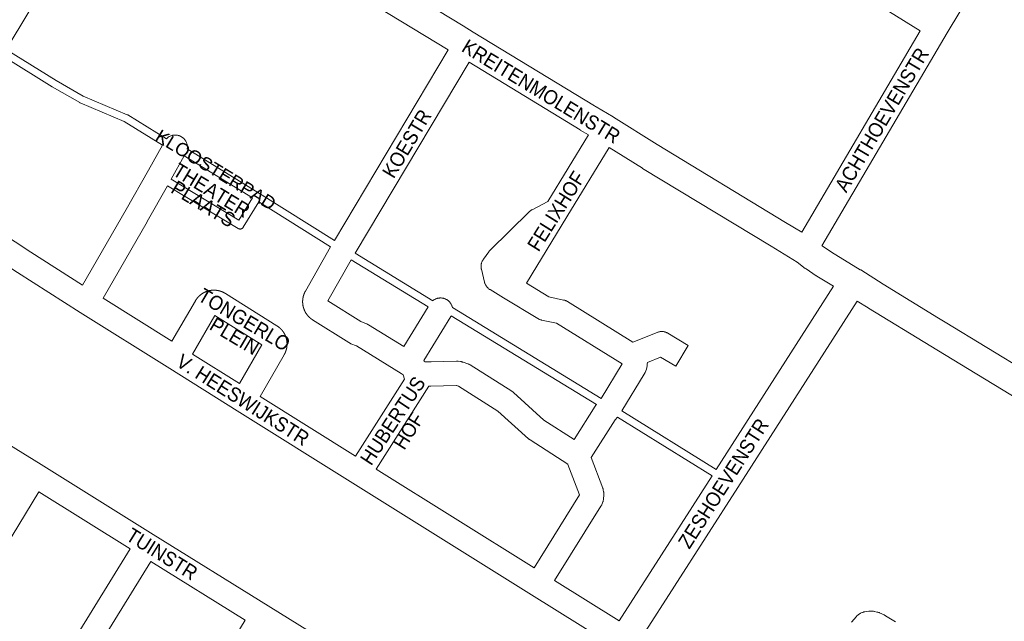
# Paper-space layout 'Layout1' of a CAD drawing. Header units: metres. Extents: x 123097 to 144122, y 392739 to 407589.
# Tile 486 of 510: x 137900 to 138429, y 402173 to 402496. Entities that reach past the tile are written whole.
import ezdxf
from ezdxf.enums import TextEntityAlignment as Align

# ---------------------------------------------------------------- set-up
doc = ezdxf.new("R2010")
doc.units = ezdxf.units.M
doc.header["$MEASUREMENT"] = 0
for name, color, linetype, lineweight in [('gs-anno-wegen algemeen tekst', 7, 'Continuous', 0), ('gs-knt-aanvullende hoofdweg', 7, 'Continuous', 0), ('gs-knt-paden', 7, 'Continuous', 0), ('gs-knt-wegen algemeen', 7, 'Continuous', 0)]:
    doc.layers.add(name, color=color, linetype=linetype, lineweight=lineweight)
doc.styles.add('Style-Arial', font='arial.ttf')

psp = doc.layouts.get("Layout1")

# ---------------------------------------------------------------- linework, layer by layer
at = {"layer": 'gs-knt-aanvullende hoofdweg', "color": 7, "linetype": 'Continuous', "flags": 128}
for points in [[(137956.183, 402584.513), (137893.231, 402479.669)], [(138130.459, 402479.602), (137990.701, 402564.398), (137956.183, 402584.513)], [(138022.946, 402562.476), (138138.449, 402492.383), (138138.501, 402492.351), (138143.772, 402489.094), (138143.783, 402489.087), (138143.804, 402489.074), (138208.819, 402449.466), (138209.506, 402449.095), (138209.768, 402448.947), (138218.968, 402443.496), (138218.989, 402443.483), (138219.058, 402443.441), (138219.148, 402443.386), (138219.168, 402443.374), (138242.568, 402428.712), (138242.574, 402428.708), (138311.466, 402386.926), (138320.16, 402381.653)], [(138205.643, 402433.907), (138201.273, 402436.476), (138201.173, 402436.536), (138141.584, 402472.838)], [(138337.195, 402352.66), (138328.159, 402358.099), (138327.996, 402358.2), (138327.835, 402358.306), (138322.41, 402361.962), (138322.215, 402362.098), (138322.024, 402362.241), (138317.667, 402365.598), (138303.677, 402374.084), (138234.739, 402415.894), (138234.659, 402415.943), (138234.646, 402415.951), (138220.567, 402424.732), (138220.534, 402424.752), (138216.761, 402427.133)], [(138330.954, 402374.321), (138331.003, 402374.283), (138336.07, 402370.868), (138351.56, 402361.545), (138351.74, 402361.433), (138351.75, 402361.427), (138363.772, 402353.693), (138393.524, 402335.596), (138397.171, 402333.372), (138508.958, 402265.359), (138520.966, 402258.32), (138533.039, 402251.985), (138533.213, 402251.89), (138533.385, 402251.791), (138582.662, 402222.509)], [(138274.135, 402254.3), (138337.195, 402352.66)], [(138349.95, 402344.725), (138285.75, 402244.589), (138234.914, 402165.294)], [(138507.738, 402248.663), (138501.309, 402252.432), (138501.204, 402252.495), (138405.028, 402310.989), (138389.367, 402320.539), (138355.885, 402340.91), (138355.725, 402341.01), (138349.95, 402344.725)], [(138222.122, 402173.172), (138271.965, 402250.916)]]:
    psp.add_lwpolyline(points, dxfattribs=at)
at = {"layer": 'gs-knt-paden', "color": 7, "linetype": 'Continuous', "flags": 128}
for points in [[(137977.079, 402428.454), (137956.444, 402441.066), (137932.873, 402451.089), (137932.802, 402451.121), (137932.732, 402451.156), (137932.663, 402451.194), (137917.919, 402459.616), (137917.856, 402459.653), (137891.157, 402476.225)], [(137893.231, 402479.669), (137919.945, 402463.088), (137934.555, 402454.743), (137958.153, 402444.708), (137958.242, 402444.667), (137958.329, 402444.622), (137958.414, 402444.573), (137979.238, 402431.846)], [(137990.35, 402426.408), (138029.089, 402402.464), (138029.099, 402402.457), (138069.323, 402377.244)], [(138025.282, 402400.091), (137988.761, 402422.665)], [(137981.711, 402410.127), (138018.042, 402388.132), (138025.282, 402400.091)], [(138028.694, 402397.967), (138020.439, 402384.331), (138020.388, 402384.25), (138020.333, 402384.172), (138020.274, 402384.097), (138020.211, 402384.024), (138020.146, 402383.955), (138020.077, 402383.889), (138020.004, 402383.826), (138019.929, 402383.767), (138019.852, 402383.711), (138019.771, 402383.659), (138019.689, 402383.611), (138019.604, 402383.567), (138019.517, 402383.527), (138019.428, 402383.491), (138019.338, 402383.459), (138019.246, 402383.432), (138019.153, 402383.409), (138019.059, 402383.391), (138018.965, 402383.377), (138018.869, 402383.368), (138018.774, 402383.363), (138018.678, 402383.362), (138018.583, 402383.367), (138018.487, 402383.375), (138018.393, 402383.389), (138018.299, 402383.407), (138018.206, 402383.429), (138018.114, 402383.456), (138018.023, 402383.487), (138017.934, 402383.522), (138017.847, 402383.561), (138017.762, 402383.605), (138017.679, 402383.652), (137979.74, 402406.621)], [(138067.292, 402373.773), (138028.694, 402397.967)], [(138080.388, 402370.381), (138122.058, 402344.811)], [(138119.678, 402341.555), (138078.365, 402366.906)], [(138132.649, 402341.215), (138212.458, 402292.469)], [(138209.981, 402289.272), (138132.061, 402336.864)], [(138271.965, 402250.916), (138221.221, 402282.468)], [(138223.595, 402285.726), (138274.135, 402254.3)]]:
    psp.add_lwpolyline(points, dxfattribs=at)
at = {"layer": 'gs-knt-wegen algemeen', "color": 7, "linetype": 'Continuous', "flags": 128}
for points in [[(138383.758, 402489.805), (138325.308, 402526.116), (138202.446, 402602.418), (138197.383, 402602.529), (138197.09, 402602.542), (138196.797, 402602.568), (138196.506, 402602.607), (138196.217, 402602.66), (138195.931, 402602.726), (138195.647, 402602.804), (138195.368, 402602.895), (138195.093, 402602.999), (138194.823, 402603.115), (138194.559, 402603.243), (138194.3, 402603.382), (138194.049, 402603.534), (138184.259, 402609.719), (138152.99, 402629.069)], [(138432.6, 402546.053), (138398.188, 402488.658), (138330.954, 402374.321)], [(138320.16, 402381.653), (138383.758, 402489.805)], [(138069.323, 402377.244), (138130.459, 402479.602)], [(138141.584, 402472.838), (138080.388, 402370.381)], [(137979.238, 402431.846), (137979.379, 402431.989), (137979.61, 402432.202), (137979.852, 402432.404), (137980.102, 402432.594), (137980.362, 402432.771), (137980.63, 402432.936), (137980.906, 402433.088), (137981.189, 402433.226), (137981.478, 402433.35), (137981.772, 402433.46), (137982.072, 402433.556), (137982.376, 402433.637), (137982.683, 402433.704), (137982.994, 402433.755), (137983.306, 402433.791), (137983.62, 402433.813), (137983.935, 402433.819), (137984.249, 402433.81), (137984.563, 402433.786), (137984.875, 402433.746), (137985.185, 402433.692), (137985.492, 402433.622), (137985.795, 402433.538), (137986.094, 402433.44), (137986.387, 402433.327), (137986.675, 402433.2), (137986.957, 402433.059), (137987.231, 402432.905), (137987.497, 402432.738), (137987.755, 402432.558), (137988.004, 402432.365), (137988.244, 402432.161), (137988.473, 402431.946), (137988.692, 402431.72), (137988.899, 402431.483), (137989.095, 402431.237), (137989.279, 402430.982), (137989.45, 402430.718), (137989.608, 402430.446), (137989.753, 402430.167), (137989.884, 402429.881), (137990.002, 402429.589), (137990.105, 402429.291), (137990.193, 402428.989), (137990.267, 402428.684), (137990.326, 402428.375), (137990.37, 402428.063), (137990.399, 402427.75), (137990.413, 402427.436), (137990.411, 402427.121), (137990.395, 402426.807), (137990.363, 402426.494), (137990.35, 402426.408)], [(138212.458, 402292.469), (138223.669, 402310.972), (138188.496, 402332.785), (138180.498, 402334.518), (138180.198, 402334.59), (138179.902, 402334.676), (138179.611, 402334.777), (138179.324, 402334.891), (138179.044, 402335.018), (138178.769, 402335.159), (138178.502, 402335.313), (138160.059, 402346.49), (138152.84, 402350.834), (138152.584, 402350.996), (138152.337, 402351.169), (138152.098, 402351.354), (138151.867, 402351.55), (138151.646, 402351.756), (138151.435, 402351.972), (138151.234, 402352.198), (138151.044, 402352.432), (138150.865, 402352.676), (138150.697, 402352.927), (138150.541, 402353.186), (138150.398, 402353.452), (138150.267, 402353.724), (138150.148, 402354.002), (138150.043, 402354.286), (138149.951, 402354.574), (138149.872, 402354.865), (138148.18, 402361.784), (138148.113, 402362.092), (138148.06, 402362.403), (138148.023, 402362.716), (138148.001, 402363.031), (138147.994, 402363.347), (138148.003, 402363.662), (138148.026, 402363.977), (138148.065, 402364.29), (138148.119, 402364.601), (138148.188, 402364.909), (138148.272, 402365.213), (138148.371, 402365.513), (138148.484, 402365.808), (138148.611, 402366.097), (138148.752, 402366.379), (138148.907, 402366.654), (138149.074, 402366.921), (138149.255, 402367.18), (138152.203, 402371.199), (138152.362, 402371.407), (138152.529, 402371.608), (138152.704, 402371.802), (138152.886, 402371.989), (138173.845, 402392.612), (138174.046, 402392.802), (138174.255, 402392.983), (138174.472, 402393.155), (138174.695, 402393.317), (138174.926, 402393.47), (138175.162, 402393.613), (138175.404, 402393.746), (138183.878, 402398.158), (138205.643, 402433.907)], [(137934.16, 402353.29), (137957.578, 402393.772), (137969.479, 402414.938), (137977.079, 402428.454)], [(138216.761, 402427.133), (138194.054, 402389.837), (138172.378, 402354.249), (138184.319, 402347.012), (138192.35, 402345.272), (138192.659, 402345.198), (138192.964, 402345.108), (138193.264, 402345.003), (138193.559, 402344.884), (138193.847, 402344.751), (138194.129, 402344.603), (138194.403, 402344.442)], [(137988.761, 402422.665), (137981.711, 402410.127)], [(137849.704, 402407.91), (137854.42, 402405.115), (137854.673, 402404.957), (137906.363, 402371.011), (137934.16, 402353.29)], [(137979.74, 402406.621), (137968.907, 402387.356), (137968.87, 402387.291), (137968.868, 402387.287), (137968.866, 402387.284), (137945.172, 402346.324)], [(138215.045, 402162.241), (138175.062, 402187.057), (138079.192, 402246.968), (138079.187, 402246.971), (138017.169, 402285.802), (138017.167, 402285.804), (137980.952, 402308.504), (137932.932, 402338.633), (137932.893, 402338.658), (137899.326, 402360.056), (137899.252, 402360.104), (137847.652, 402393.991), (137842.896, 402396.81)], [(138080.62, 402261.436), (138106.939, 402302.774), (138106.18, 402305.172), (138105.208, 402305.776), (138081.245, 402320.655), (138078.195, 402321.838), (138077.908, 402321.957), (138077.627, 402322.09), (138077.352, 402322.237), (138077.085, 402322.396), (138057.629, 402334.629), (138057.571, 402334.666), (138057.513, 402334.703), (138057.456, 402334.741), (138057.398, 402334.779), (138057.341, 402334.817), (138057.285, 402334.856), (138057.228, 402334.895), (138057.173, 402334.933), (138057.117, 402334.973), (138057.061, 402335.013), (138057.005, 402335.053), (138056.95, 402335.094), (138056.895, 402335.135), (138056.84, 402335.176), (138056.785, 402335.218), (138056.732, 402335.259), (138056.678, 402335.301), (138056.624, 402335.344), (138056.571, 402335.386), (138056.517, 402335.43), (138056.464, 402335.473), (138056.411, 402335.517), (138056.359, 402335.561), (138056.307, 402335.605), (138056.255, 402335.649), (138056.204, 402335.694), (138056.152, 402335.74), (138056.101, 402335.786), (138056.05, 402335.832), (138055.999, 402335.878), (138055.948, 402335.924), (138055.899, 402335.97), (138055.85, 402336.018), (138055.8, 402336.065), (138055.751, 402336.113), (138055.702, 402336.161), (138055.653, 402336.209), (138055.604, 402336.258), (138055.556, 402336.307), (138055.509, 402336.355), (138055.462, 402336.405), (138055.414, 402336.454), (138055.367, 402336.505), (138055.321, 402336.555), (138055.274, 402336.606), (138055.228, 402336.656), (138055.183, 402336.708), (138055.138, 402336.758), (138055.093, 402336.81), (138055.048, 402336.862), (138055.003, 402336.914), (138054.959, 402336.966), (138054.915, 402337.019), (138054.872, 402337.072), (138054.828, 402337.126), (138054.786, 402337.178), (138054.744, 402337.232), (138054.701, 402337.286), (138054.659, 402337.34), (138054.617, 402337.395), (138054.576, 402337.45), (138054.535, 402337.505), (138054.494, 402337.56), (138054.455, 402337.614), (138054.415, 402337.67), (138054.375, 402337.726), (138054.336, 402337.782), (138054.296, 402337.839), (138054.258, 402337.895), (138054.219, 402337.952), (138054.181, 402338.01), (138054.144, 402338.066), (138054.107, 402338.123), (138054.07, 402338.181), (138054.033, 402338.239), (138053.997, 402338.298), (138053.961, 402338.356), (138053.925, 402338.415), (138053.89, 402338.474), (138053.856, 402338.532), (138053.821, 402338.591), (138053.787, 402338.65), (138053.753, 402338.71), (138053.72, 402338.77), (138053.687, 402338.83), (138053.654, 402338.891), (138053.621, 402338.951), (138053.59, 402339.01), (138053.558, 402339.071), (138053.527, 402339.132), (138053.496, 402339.194), (138053.465, 402339.255), (138053.435, 402339.317), (138053.405, 402339.379), (138053.375, 402339.441), (138053.347, 402339.501), (138053.318, 402339.564), (138053.29, 402339.626), (138053.261, 402339.689), (138053.234, 402339.752), (138053.207, 402339.815), (138053.18, 402339.878), (138053.153, 402339.941), (138053.127, 402340.004), (138053.102, 402340.067), (138053.076, 402340.131), (138053.051, 402340.195), (138053.026, 402340.259), (138053.002, 402340.323), (138052.978, 402340.388), (138052.955, 402340.452), (138052.932, 402340.515), (138052.909, 402340.58), (138052.887, 402340.645), (138052.865, 402340.71), (138052.843, 402340.775), (138052.822, 402340.841), (138052.801, 402340.906), (138052.781, 402340.972), (138052.761, 402341.036), (138052.742, 402341.102), (138052.722, 402341.168), (138052.704, 402341.234), (138052.685, 402341.3), (138052.667, 402341.366), (138052.649, 402341.433), (138052.632, 402341.499), (138052.615, 402341.564), (138052.599, 402341.631), (138052.583, 402341.698), (138052.567, 402341.764), (138052.552, 402341.831), (138052.537, 402341.898), (138052.522, 402341.966), (138052.508, 402342.033), (138052.495, 402342.099), (138052.482, 402342.166), (138052.469, 402342.233), (138052.456, 402342.301), (138052.444, 402342.369), (138052.432, 402342.436), (138052.421, 402342.504), (138052.41, 402342.572), (138052.4, 402342.638), (138052.39, 402342.706), (138052.38, 402342.774), (138052.371, 402342.842), (138052.362, 402342.91), (138052.353, 402342.978), (138052.345, 402343.047), (138052.338, 402343.115), (138052.331, 402343.182), (138052.324, 402343.25), (138052.317, 402343.318), (138052.311, 402343.387), (138052.306, 402343.455), (138052.3, 402343.524), (138052.296, 402343.592), (138052.291, 402343.661), (138052.287, 402343.728), (138052.284, 402343.796), (138052.28, 402343.865), (138052.278, 402343.934), (138052.275, 402344.002), (138052.273, 402344.071), (138052.272, 402344.14), (138052.271, 402344.208), (138052.27, 402344.275), (138052.27, 402344.344), (138052.27, 402344.413), (138052.27, 402344.482), (138052.271, 402344.55), (138052.272, 402344.619), (138052.274, 402344.687), (138052.276, 402344.756), (138052.279, 402344.823), (138052.281, 402344.892), (138052.285, 402344.961), (138052.288, 402345.029), (138052.293, 402345.098), (138052.297, 402345.166), (138052.302, 402345.235), (138052.308, 402345.303), (138052.313, 402345.37), (138052.319, 402345.438), (138052.326, 402345.507), (138052.333, 402345.575), (138052.34, 402345.643), (138052.348, 402345.712), (138052.356, 402345.78), (138052.365, 402345.848), (138052.374, 402345.915), (138052.383, 402345.983), (138052.393, 402346.051), (138052.403, 402346.119), (138052.414, 402346.186), (138052.425, 402346.254), (138052.436, 402346.322), (138052.448, 402346.389), (138052.46, 402346.456), (138052.473, 402346.523), (138052.486, 402346.591), (138052.499, 402346.658), (138052.513, 402346.725), (138052.527, 402346.792), (138052.542, 402346.859), (138052.557, 402346.926), (138052.572, 402346.992), (138052.588, 402347.059), (138052.604, 402347.125), (138052.621, 402347.192), (138052.638, 402347.259), (138052.655, 402347.325), (138052.673, 402347.391), (138052.691, 402347.458), (138052.71, 402347.522), (138052.729, 402347.588), (138052.748, 402347.654), (138052.768, 402347.72), (138052.788, 402347.786), (138052.808, 402347.851), (138052.829, 402347.916), (138052.851, 402347.982), (138052.872, 402348.045), (138052.894, 402348.111), (138052.917, 402348.175), (138052.939, 402348.24), (138052.963, 402348.305), (138052.986, 402348.369), (138053.01, 402348.434), (138053.035, 402348.498), (138053.059, 402348.56), (138053.084, 402348.624), (138053.11, 402348.688), (138053.136, 402348.752), (138053.162, 402348.815), (138053.189, 402348.878), (138053.216, 402348.942), (138053.243, 402349.005), (138053.271, 402349.066), (138053.299, 402349.129), (138053.327, 402349.191), (138053.356, 402349.253), (138053.385, 402349.315), (138053.415, 402349.377), (138053.445, 402349.439), (138053.476, 402349.501), (138053.506, 402349.561), (138053.537, 402349.622), (138053.568, 402349.683), (138053.6, 402349.744), (138053.632, 402349.805), (138053.665, 402349.865), (138053.698, 402349.925), (138053.731, 402349.985), (138053.764, 402350.044), (138067.292, 402373.773)], [(138078.365, 402366.906), (138065.802, 402344.87), (138083.487, 402333.75), (138086.519, 402332.574), (138086.797, 402332.459), (138087.071, 402332.33), (138087.338, 402332.189), (138087.598, 402332.036), (138106.533, 402320.278)], [(137982.156, 402323.119), (137994.703, 402344.809), (137994.74, 402344.871), (137994.777, 402344.934), (137994.814, 402344.996), (137994.851, 402345.058), (137994.889, 402345.119), (137994.928, 402345.181), (137994.967, 402345.242), (137995.005, 402345.302), (137995.044, 402345.362), (137995.084, 402345.423), (137995.125, 402345.483), (137995.165, 402345.543), (137995.206, 402345.602), (137995.248, 402345.662), (137995.29, 402345.721), (137995.331, 402345.779), (137995.374, 402345.837), (137995.416, 402345.896), (137995.46, 402345.954), (137995.503, 402346.012), (137995.547, 402346.069), (137995.592, 402346.126), (137995.636, 402346.183), (137995.681, 402346.239), (137995.726, 402346.295), (137995.772, 402346.352), (137995.818, 402346.407), (137995.864, 402346.463), (137995.911, 402346.518), (137995.959, 402346.573), (137996.006, 402346.628), (137996.053, 402346.681), (137996.101, 402346.735), (137996.15, 402346.789), (137996.199, 402346.842), (137996.248, 402346.896), (137996.297, 402346.948), (137996.347, 402347.001), (137996.397, 402347.053), (137996.447, 402347.104), (137996.498, 402347.155), (137996.549, 402347.207), (137996.6, 402347.258), (137996.652, 402347.308), (137996.704, 402347.359), (137996.757, 402347.408), (137996.81, 402347.458), (137996.862, 402347.506), (137996.915, 402347.555), (137996.969, 402347.604), (137997.023, 402347.652), (137997.077, 402347.7), (137997.132, 402347.748), (137997.186, 402347.795), (137997.242, 402347.842), (137997.296, 402347.888), (137997.352, 402347.934), (137997.408, 402347.98), (137997.464, 402348.025), (137997.521, 402348.07), (137997.578, 402348.115), (137997.635, 402348.16), (137997.693, 402348.204), (137997.749, 402348.246), (137997.807, 402348.29), (137997.865, 402348.333), (137997.924, 402348.375), (137997.983, 402348.418), (137998.042, 402348.46), (137998.101, 402348.501), (137998.161, 402348.542), (137998.219, 402348.582), (137998.28, 402348.623), (137998.34, 402348.663), (137998.401, 402348.702), (137998.462, 402348.741), (137998.523, 402348.78), (137998.584, 402348.819), (137998.646, 402348.857), (137998.706, 402348.894), (137998.768, 402348.931), (137998.831, 402348.968), (137998.893, 402349.005), (137998.956, 402349.041), (137999.019, 402349.077), (137999.082, 402349.112), (137999.146, 402349.147), (137999.208, 402349.181), (137999.272, 402349.215), (137999.336, 402349.249), (137999.4, 402349.282), (137999.465, 402349.315), (137999.53, 402349.347), (137999.594, 402349.379), (137999.66, 402349.411), (137999.724, 402349.442), (137999.789, 402349.473), (137999.855, 402349.503), (137999.921, 402349.533), (137999.987, 402349.563), (138000.053, 402349.592), (138000.119, 402349.621), (138000.186, 402349.65), (138000.251, 402349.677), (138000.319, 402349.704), (138000.386, 402349.732), (138000.453, 402349.758), (138000.521, 402349.785), (138000.588, 402349.811), (138000.656, 402349.836), (138000.724, 402349.861), (138000.791, 402349.885), (138000.859, 402349.909), (138000.927, 402349.933), (138000.996, 402349.956), (138001.065, 402349.979), (138001.134, 402350.002), (138001.203, 402350.024), (138001.272, 402350.045), (138001.34, 402350.066), (138001.409, 402350.087), (138001.479, 402350.107), (138001.548, 402350.127), (138001.618, 402350.146), (138001.688, 402350.165), (138001.758, 402350.184), (138001.828, 402350.202), (138001.897, 402350.219), (138001.967, 402350.236), (138002.038, 402350.253), (138002.108, 402350.27), (138002.179, 402350.285), (138002.25, 402350.301), (138002.321, 402350.316), (138002.388, 402350.329), (138002.391, 402350.33), (138002.396, 402350.331), (138002.461, 402350.344), (138002.532, 402350.358), (138002.604, 402350.371), (138002.675, 402350.384), (138002.746, 402350.396), (138002.818, 402350.408), (138002.889, 402350.419), (138002.961, 402350.43), (138003.031, 402350.441), (138003.103, 402350.451), (138003.175, 402350.46), (138003.246, 402350.469), (138003.318, 402350.478), (138003.39, 402350.486), (138003.462, 402350.494), (138003.534, 402350.502), (138003.605, 402350.508), (138003.677, 402350.515), (138003.749, 402350.521), (138003.821, 402350.526), (138003.894, 402350.531), (138003.966, 402350.536), (138004.038, 402350.54), (138004.111, 402350.544), (138004.182, 402350.547), (138004.254, 402350.55), (138004.326, 402350.552), (138004.399, 402350.554), (138004.471, 402350.556), (138004.544, 402350.557), (138004.616, 402350.557), (138004.689, 402350.557), (138004.759, 402350.557), (138004.832, 402350.556), (138004.904, 402350.555), (138004.977, 402350.553), (138005.049, 402350.551), (138005.121, 402350.548), (138005.194, 402350.545), (138005.266, 402350.542), (138005.337, 402350.538), (138005.409, 402350.533), (138005.482, 402350.528), (138005.554, 402350.523), (138005.626, 402350.517), (138005.698, 402350.511), (138005.77, 402350.504), (138005.842, 402350.497), (138005.913, 402350.49), (138005.985, 402350.482), (138006.057, 402350.473), (138006.129, 402350.464), (138006.201, 402350.455), (138006.272, 402350.445), (138006.344, 402350.434), (138006.416, 402350.424), (138006.486, 402350.413), (138006.557, 402350.401), (138006.629, 402350.389), (138006.7, 402350.376), (138006.771, 402350.363), (138006.842, 402350.35), (138006.914, 402350.336), (138006.985, 402350.321), (138007.054, 402350.307), (138007.125, 402350.292), (138007.195, 402350.276), (138007.266, 402350.26), (138007.337, 402350.243), (138007.407, 402350.226), (138007.477, 402350.209), (138007.547, 402350.191), (138007.616, 402350.173), (138007.686, 402350.154), (138007.756, 402350.135), (138007.826, 402350.115), (138007.895, 402350.095), (138007.965, 402350.074), (138008.034, 402350.053), (138008.103, 402350.032), (138008.171, 402350.011), (138008.24, 402349.988), (138008.309, 402349.966), (138008.377, 402349.943), (138008.446, 402349.919), (138008.514, 402349.895), (138008.582, 402349.871), (138008.65, 402349.846), (138008.717, 402349.821), (138008.784, 402349.795), (138008.852, 402349.769), (138008.919, 402349.742), (138008.987, 402349.715), (138009.054, 402349.688), (138009.121, 402349.66), (138009.187, 402349.632), (138009.252, 402349.604), (138009.319, 402349.575), (138009.385, 402349.545), (138009.451, 402349.515), (138009.517, 402349.485), (138009.582, 402349.454), (138009.648, 402349.423), (138009.713, 402349.392), (138009.777, 402349.36), (138009.841, 402349.328), (138009.906, 402349.295), (138009.97, 402349.262), (138010.035, 402349.228), (138010.099, 402349.194), (138010.162, 402349.16), (138010.226, 402349.125), (138010.288, 402349.091), (138010.351, 402349.055), (138010.414, 402349.019), (138010.476, 402348.983), (138010.539, 402348.946), (138010.601, 402348.909), (138010.663, 402348.871), (138010.725, 402348.833), (138010.781, 402348.798), (138010.785, 402348.796), (138010.788, 402348.793)], [(137945.172, 402346.324), (137982.156, 402323.119)], [(138010.788, 402348.793), (138038.51, 402331.402), (138038.568, 402331.365), (138038.626, 402331.327), (138038.684, 402331.29), (138038.742, 402331.252), (138038.8, 402331.213), (138038.857, 402331.175), (138038.914, 402331.136), (138038.97, 402331.097), (138039.027, 402331.057), (138039.083, 402331.017), (138039.139, 402330.977), (138039.195, 402330.936), (138039.251, 402330.895), (138039.306, 402330.854), (138039.362, 402330.812), (138039.415, 402330.771), (138039.47, 402330.729), (138039.525, 402330.686), (138039.579, 402330.643), (138039.633, 402330.599), (138039.686, 402330.556), (138039.74, 402330.512), (138039.793, 402330.467), (138039.845, 402330.424), (138039.897, 402330.379), (138039.95, 402330.334), (138040.002, 402330.288), (138040.053, 402330.242), (138040.105, 402330.196), (138040.156, 402330.149), (138040.207, 402330.103), (138040.257, 402330.056), (138040.307, 402330.009), (138040.357, 402329.961), (138040.407, 402329.913), (138040.457, 402329.865), (138040.506, 402329.816), (138040.555, 402329.767), (138040.603, 402329.718), (138040.651, 402329.67), (138040.699, 402329.62), (138040.746, 402329.57), (138040.794, 402329.519), (138040.841, 402329.469), (138040.888, 402329.418), (138040.934, 402329.367), (138040.981, 402329.315), (138041.026, 402329.265), (138041.071, 402329.212), (138041.116, 402329.16), (138041.162, 402329.108), (138041.206, 402329.055), (138041.25, 402329.002), (138041.295, 402328.948), (138041.338, 402328.895), (138041.381, 402328.842), (138041.424, 402328.788), (138041.466, 402328.733), (138041.509, 402328.679), (138041.551, 402328.624), (138041.593, 402328.569), (138041.634, 402328.513), (138041.675, 402328.457), (138041.715, 402328.403), (138041.756, 402328.346), (138041.796, 402328.29), (138041.835, 402328.233), (138041.875, 402328.176), (138041.914, 402328.119), (138041.953, 402328.062), (138041.991, 402328.004), (138042.028, 402327.948), (138042.066, 402327.89), (138042.103, 402327.832), (138042.14, 402327.773), (138042.177, 402327.714), (138042.213, 402327.655), (138042.249, 402327.596), (138042.284, 402327.537), (138042.319, 402327.479), (138042.354, 402327.419), (138042.388, 402327.359), (138042.422, 402327.299), (138042.456, 402327.238), (138042.49, 402327.178), (138042.523, 402327.117), (138042.555, 402327.056), (138042.587, 402326.996), (138042.619, 402326.935), (138042.65, 402326.873), (138042.682, 402326.811), (138042.712, 402326.749), (138042.743, 402326.687), (138042.773, 402326.625), (138042.803, 402326.562), (138042.831, 402326.501), (138042.86, 402326.438), (138042.889, 402326.375), (138042.917, 402326.312), (138042.945, 402326.249), (138042.972, 402326.185), (138043, 402326.121), (138043.026, 402326.058), (138043.052, 402325.995), (138043.078, 402325.931), (138043.103, 402325.867), (138043.129, 402325.802), (138043.153, 402325.737), (138043.178, 402325.673), (138043.202, 402325.608), (138043.225, 402325.543), (138043.248, 402325.479), (138043.271, 402325.414), (138043.293, 402325.348), (138043.315, 402325.283), (138043.337, 402325.217), (138043.358, 402325.151), (138043.379, 402325.085), (138043.399, 402325.019), (138043.419, 402324.954), (138043.439, 402324.888), (138043.458, 402324.821), (138043.477, 402324.755), (138043.495, 402324.688), (138043.513, 402324.621), (138043.531, 402324.554), (138043.548, 402324.487), (138043.565, 402324.422), (138043.581, 402324.354), (138043.597, 402324.287), (138043.613, 402324.22), (138043.628, 402324.152), (138043.643, 402324.085), (138043.657, 402324.017), (138043.671, 402323.949), (138043.685, 402323.883), (138043.698, 402323.815), (138043.711, 402323.747), (138043.723, 402323.679), (138043.735, 402323.611), (138043.747, 402323.542), (138043.758, 402323.474), (138043.768, 402323.406), (138043.779, 402323.339), (138043.789, 402323.27), (138043.798, 402323.202), (138043.807, 402323.133), (138043.816, 402323.064), (138043.824, 402322.996), (138043.832, 402322.927), (138043.84, 402322.858), (138043.846, 402322.791), (138043.853, 402322.722), (138043.859, 402322.653), (138043.865, 402322.584), (138043.871, 402322.515), (138043.875, 402322.446), (138043.88, 402322.377), (138043.884, 402322.308), (138043.888, 402322.24), (138043.891, 402322.171), (138043.894, 402322.102), (138043.897, 402322.033), (138043.899, 402321.964), (138043.9, 402321.895), (138043.902, 402321.825), (138043.902, 402321.756), (138043.903, 402321.689), (138043.903, 402321.619), (138043.902, 402321.55), (138043.902, 402321.481), (138043.9, 402321.412), (138043.899, 402321.343), (138043.897, 402321.273), (138043.894, 402321.204), (138043.891, 402321.137), (138043.888, 402321.067), (138043.884, 402320.998), (138043.88, 402320.929), (138043.876, 402320.86), (138043.871, 402320.791), (138043.865, 402320.722), (138043.86, 402320.653), (138043.854, 402320.586), (138043.847, 402320.517), (138043.84, 402320.448), (138043.832, 402320.379), (138043.825, 402320.311), (138043.816, 402320.242), (138043.808, 402320.173), (138043.799, 402320.105), (138043.789, 402320.038), (138043.779, 402319.969), (138043.769, 402319.901), (138043.758, 402319.832), (138043.747, 402319.764), (138043.736, 402319.696), (138043.724, 402319.628), (138043.711, 402319.56), (138043.699, 402319.493), (138043.686, 402319.425), (138043.672, 402319.357), (138043.658, 402319.289), (138043.644, 402319.222), (138043.629, 402319.154), (138043.614, 402319.087), (138043.598, 402319.019), (138043.582, 402318.953), (138043.566, 402318.886), (138043.549, 402318.819), (138043.532, 402318.752), (138043.514, 402318.685), (138043.496, 402318.618), (138043.478, 402318.552), (138043.459, 402318.485), (138043.44, 402318.42), (138043.42, 402318.354), (138043.4, 402318.287), (138043.38, 402318.221), (138043.359, 402318.155), (138043.338, 402318.09), (138043.316, 402318.024), (138043.294, 402317.958), (138043.272, 402317.894), (138043.25, 402317.829), (138043.226, 402317.764), (138043.203, 402317.698), (138043.179, 402317.634), (138043.154, 402317.569), (138043.13, 402317.504), (138043.105, 402317.44), (138043.08, 402317.377), (138043.054, 402317.313), (138043.027, 402317.249), (138043.001, 402317.185), (138042.974, 402317.121), (138042.946, 402317.058), (138042.919, 402316.994), (138042.89, 402316.931), (138042.862, 402316.869), (138042.833, 402316.806), (138042.804, 402316.744), (138042.774, 402316.681), (138042.744, 402316.619), (138042.714, 402316.557), (138042.683, 402316.495), (138042.652, 402316.433), (138042.621, 402316.373), (138042.589, 402316.311), (138042.557, 402316.25), (138042.524, 402316.189), (138042.491, 402316.128), (138042.458, 402316.068), (138042.424, 402316.007), (138042.39, 402315.947), (138042.356, 402315.888), (138029.407, 402293.502)], [(138122.058, 402344.811), (138122.194, 402344.926), (138122.444, 402345.117), (138122.702, 402345.297), (138122.969, 402345.464), (138123.244, 402345.617), (138123.525, 402345.757), (138123.814, 402345.883), (138124.107, 402345.996), (138124.407, 402346.094), (138124.71, 402346.177), (138125.017, 402346.246), (138125.327, 402346.299), (138125.639, 402346.338), (138125.953, 402346.362), (138126.267, 402346.37), (138126.582, 402346.363), (138126.896, 402346.341), (138127.208, 402346.304), (138127.518, 402346.252), (138127.826, 402346.185), (138128.13, 402346.103), (138128.429, 402346.006), (138128.723, 402345.895), (138129.012, 402345.77), (138129.294, 402345.632), (138129.57, 402345.479), (138129.837, 402345.314), (138130.097, 402345.136), (138130.347, 402344.945), (138130.588, 402344.743), (138130.819, 402344.529), (138131.039, 402344.305), (138131.249, 402344.07), (138131.446, 402343.825), (138131.632, 402343.571), (138131.805, 402343.308), (138131.965, 402343.038), (138132.112, 402342.759), (138132.245, 402342.474), (138132.364, 402342.183), (138132.47, 402341.887), (138132.56, 402341.585), (138132.636, 402341.28), (138132.649, 402341.215)], [(138106.533, 402320.278), (138119.678, 402341.555)], [(138018.366, 402300.418), (138030.356, 402321.147), (138005.19, 402336.935), (137993.193, 402316.197)], [(138132.061, 402336.864), (138131.98, 402336.71), (138131.821, 402336.438), (138117.227, 402312.816)], [(137800.704, 402326.5), (137880.88, 402276.198), (137911.953, 402256.936), (137972.065, 402219.461)], [(137993.193, 402316.197), (138018.366, 402300.418)], [(138117.227, 402312.816), (138117.407, 402312.505), (138118.024, 402312.035), (138121.177, 402312.019), (138134.806, 402312.406), (138135.093, 402312.408), (138135.38, 402312.397), (138135.667, 402312.374), (138136.97, 402312.238), (138137.266, 402312.2), (138137.559, 402312.149), (138137.851, 402312.084), (138138.139, 402312.006), (138138.423, 402311.915), (138140.891, 402311.061), (138141.17, 402310.957), (138141.444, 402310.841), (138141.713, 402310.712), (138141.975, 402310.571), (138142.23, 402310.418), (138164.524, 402296.382), (138164.76, 402296.226), (138164.989, 402296.06), (138165.211, 402295.884), (138165.425, 402295.698), (138181.797, 402280.869), (138197.936, 402270.464), (138209.241, 402288.287), (138209.376, 402288.492), (138209.52, 402288.693), (138209.671, 402288.887), (138209.981, 402289.272)], [(138176.435, 402201.553), (138200.797, 402240.643), (138194.659, 402257.069), (138194.649, 402257.088), (138194.632, 402257.103), (138174.294, 402270.215), (138174.074, 402270.363), (138173.86, 402270.521), (138173.652, 402270.687), (138173.452, 402270.861), (138157.106, 402285.667), (138135.926, 402299.002), (138134.873, 402299.366), (138134.745, 402299.379), (138121.051, 402298.99), (138120.803, 402298.987), (138120.555, 402298.994), (138120.308, 402299.011), (138120.061, 402299.037), (138120, 402299.045), (138091.659, 402254.531)], [(138029.407, 402293.502), (138080.62, 402261.436)], [(138221.221, 402282.468), (138220.037, 402281.001), (138207.187, 402260.741), (138213.308, 402244.358), (138213.391, 402244.122), (138213.465, 402243.883), (138213.53, 402243.642), (138213.585, 402243.398), (138213.794, 402242.388), (138213.85, 402242.078), (138213.892, 402241.765), (138213.918, 402241.451), (138213.929, 402241.136), (138213.924, 402240.821), (138213.905, 402240.507), (138213.739, 402238.592), (138213.708, 402238.313), (138213.666, 402238.036), (138213.612, 402237.761), (138213.546, 402237.488), (138213.468, 402237.218), (138213.379, 402236.952), (138212.987, 402235.862), (138212.888, 402235.604), (138212.778, 402235.351), (138212.658, 402235.102), (138212.527, 402234.859), (138212.386, 402234.622), (138187.486, 402194.67)], [(138091.659, 402254.531), (138176.435, 402201.553)], [(137910.651, 402242.405), (137839.964, 402126.13)], [(137959.684, 402211.837), (137910.651, 402242.405)], [(137889.732, 402096.811), (137890.187, 402096.946), (137890.488, 402097.034), (137891.682, 402097.671), (137892.528, 402098.482), (137919.945, 402143.562), (137920.005, 402143.967), (137920.057, 402144.27), (137920.123, 402144.571), (137920.204, 402144.869), (137920.298, 402145.163), (137920.407, 402145.451), (137920.529, 402145.734), (137920.664, 402146.011), (137920.812, 402146.282), (137926.334, 402155.811), (137929.389, 402162.541), (137929.507, 402162.787), (137929.635, 402163.028), (137929.774, 402163.263), (137959.684, 402211.837)], [(137970.734, 402204.951), (137941.075, 402156.786), (137938.056, 402150.135), (137937.964, 402149.941), (137937.865, 402149.75), (137937.761, 402149.562), (137932.704, 402140.834), (137932.633, 402140.358), (137932.585, 402140.073), (137932.524, 402139.79), (137932.45, 402139.51), (137932.364, 402139.234), (137932.266, 402138.962), (137932.156, 402138.694), (137932.034, 402138.432), (137931.9, 402138.175), (137931.757, 402137.928), (137931.755, 402137.925), (137931.753, 402137.921)], [(138021.356, 402173.423), (137970.734, 402204.951)], [(138187.486, 402194.67), (138222.122, 402173.172)], [(138346.875, 402172.381), (138349.486, 402175.509), (138349.696, 402175.748), (138349.917, 402175.977), (138350.15, 402176.195), (138350.392, 402176.402), (138350.645, 402176.596), (138350.907, 402176.777), (138351.178, 402176.946), (138351.456, 402177.101), (138351.742, 402177.242), (138352.034, 402177.369), (138352.514, 402177.564), (138352.763, 402177.66), (138353.015, 402177.745), (138353.271, 402177.819), (138353.53, 402177.883), (138353.791, 402177.936), (138354.054, 402177.979), (138356.052, 402178.261), (138356.369, 402178.298), (138356.687, 402178.319), (138357.005, 402178.325), (138357.323, 402178.315), (138358.169, 402178.268), (138358.425, 402178.249), (138358.681, 402178.219), (138358.936, 402178.179), (138359.189, 402178.13), (138360.492, 402177.847), (138360.77, 402177.78), (138361.044, 402177.701), (138361.315, 402177.61), (138361.582, 402177.507), (138361.844, 402177.393), (138364.323, 402176.246), (138364.566, 402176.128), (138364.803, 402175.999), (138365.036, 402175.861), (138370.353, 402172.542)], [(137950.928, 402061.058), (137985.106, 402117.76), (137985.27, 402118.019), (137985.447, 402118.269), (137985.635, 402118.512), (137985.834, 402118.745), (137992.831, 402126.549), (138021.356, 402173.423)]]:
    psp.add_lwpolyline(points, dxfattribs=at)
for points in [[(138194.403, 402344.442), (138229.501, 402322.675), (138242.528, 402327.897), (138242.824, 402328.007), (138243.126, 402328.103), (138243.431, 402328.184), (138243.74, 402328.251), (138244.053, 402328.302), (138244.367, 402328.338), (138244.682, 402328.358), (138244.998, 402328.364), (138245.314, 402328.354), (138245.63, 402328.328), (138245.943, 402328.288), (138246.254, 402328.232), (138246.562, 402328.161), (138246.867, 402328.075), (138247.167, 402327.975), (138247.461, 402327.86), (138247.75, 402327.731), (138248.032, 402327.588), (138248.307, 402327.432), (138259.222, 402320.862, -0.3558814), (138259.226, 402320.85), (138252.521, 402309.71, -0.3856912), (138252.508, 402309.707), (138244.367, 402314.607), (138237.259, 402311.758), (138237.243, 402310.832), (138237.151, 402309.903), (138236.985, 402308.985), (138236.744, 402308.083), (138236.432, 402307.204), (138236.049, 402306.352), (138235.598, 402305.535), (138223.595, 402285.726)], [(137972.065, 402219.461), (138033.697, 402181.075), (138093.68, 402144.028), (138117.865, 402129.186), (138128.477, 402146.663, -0.3555924), (138128.489, 402146.667), (138139.603, 402139.919, -0.3555937), (138139.606, 402139.907), (138128.962, 402122.377), (138172.047, 402095.937)]]:
    psp.add_lwpolyline(points, format="xyb", dxfattribs=at)

# ---------------------------------------------------------------- texts
at = {"layer": 'gs-anno-wegen algemeen tekst', "color": 7, "style": 'Style-Arial', "width": 0.909091}
for s, rotation, p in [('KREITENMOLENSTR', 328.6992, (138180.293, 402457.227)), ('ACHTHOEVENSTR', 59.275, (138363.067, 402441.992)), ('KOESTR', 59.108, (138108.17, 402429.197)), ('THEATER', 328.82607, (138003.414, 402404.165)), ('FELIXHOF', 57.88614, (138188.341, 402392.978)), ('PLAATS', 328.82607, (137998.992, 402396.855)), ('TONGERLO', 329.25536, (138020.967, 402334.715)), ('PLEIN', 329.25536, (138015.788, 402325.893)), ('V. HEESWIJKSTR', 327.6417, (138020.254, 402291.689)), ('HUBERTUS', 56.67881, (138100.619, 402280.505)), ('HOF', 57.84167, (138109.023, 402275.085)), ('ZESHOEVENSTR', 57.3763, (138278.077, 402246.882)), ('TUINSTR', 328.0408, (137976.802, 402208.968))]:
    psp.add_text(s, height=7.7, rotation=rotation, dxfattribs=at).set_placement(p, align=Align.MIDDLE_CENTER)
at = {"layer": 'gs-anno-wegen algemeen tekst', "color": 7, "style": 'Style-Arial'}
psp.add_text('KLOOSTERPAD', height=7, rotation=328.6943, dxfattribs=at).set_placement((138005.677, 402415.137), align=Align.MIDDLE_CENTER)

doc.saveas('drawing.dxf')
